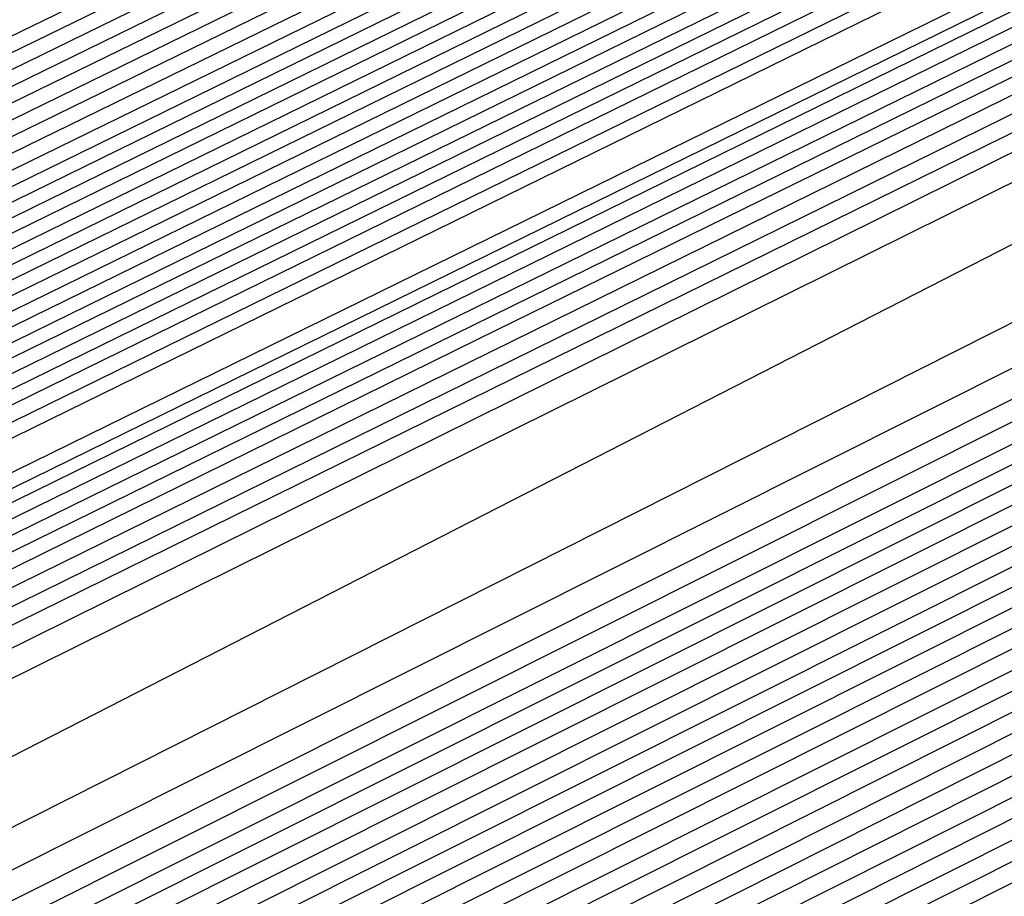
# Model space of a CAD drawing. Extents: x 3249832 to 3255657, y 13789405 to 13793316.
# Tile 263 of 656: x 3254695.535 to 3254696.55, y 13790577.279 to 13790578.183. Entities that reach past the tile are written whole.
import ezdxf

# ---------------------------------------------------------------- set-up
doc = ezdxf.new("R2010")
doc.units = 0
doc.header["$LTSCALE"] = 100
doc.header["$MEASUREMENT"] = 0
for name, color, linetype in [('GRATIO_CON', 10, 'CONTINUOUS'), ('GRATIO_ICON', 7, 'CONTINUOUS'), ('TARGETS_EAST', 7, 'CONTINUOUS')]:
    doc.layers.add(name, color=color, linetype=linetype)

# ---------------------------------------------------------------- blocks, each defined once
blk = doc.blocks.new('Gratio_032316_contours')
at = {"layer": 'GRATIO_CON', "color": 1, "linetype": 'Continuous', "flags": 128}
for points in [[(3254642.139, 13790551.7053), (3254660.6124, 13790560.6687), (3254682.3072, 13790571.2723), (3254700.7352, 13790580.305), (3254711.0317, 13790585.3564), (3254714.825, 13790587.2199), (3254715.3665, 13790587.4896), (3254715.3659, 13790587.4937), (3254715.3657, 13790587.4969), (3254715.3666, 13790587.4975), (3254715.9081, 13790587.7572), (3254719.6861, 13790589.589), (3254729.9352, 13790594.5687), (3254748.2689, 13790603.4881), (3254769.8147, 13790614.0012), (3254788.079, 13790622.9777)], [(3254643.9573, 13790552.6097), (3254661.9705, 13790561.3498), (3254683.1246, 13790571.6892), (3254701.0934, 13790580.4969), (3254711.1333, 13790585.4226), (3254714.8321, 13790587.2398), (3254715.3601, 13790587.5029), (3254715.3596, 13790587.5069), (3254715.3595, 13790587.5098), (3254715.3603, 13790587.5104), (3254715.8805, 13790587.7597), (3254719.5093, 13790589.5191), (3254729.3537, 13790594.3022), (3254746.9632, 13790602.8693), (3254767.6581, 13790612.9672), (3254785.2011, 13790621.5892)], [(3254645.7757, 13790553.5142), (3254663.3285, 13790562.0309), (3254683.9419, 13790572.1067), (3254701.4513, 13790580.6909), (3254711.2342, 13790585.4933), (3254714.8385, 13790587.2659), (3254715.3542, 13790587.5212), (3254715.853, 13790587.7617), (3254719.3325, 13790589.4492), (3254728.7721, 13790594.0356), (3254745.6576, 13790602.2505), (3254765.5015, 13790611.9331), (3254782.3232, 13790620.2006)], [(3254647.5941, 13790554.4186), (3254664.6865, 13790562.712), (3254684.7593, 13790572.5235), (3254701.8095, 13790580.8826), (3254711.336, 13790585.5591), (3254714.8458, 13790587.2852), (3254715.348, 13790587.5339), (3254715.8254, 13790587.7641), (3254719.1557, 13790589.3793), (3254728.1905, 13790593.7691), (3254744.3519, 13790601.6317), (3254763.3449, 13790610.8991), (3254779.4453, 13790618.8121)], [(3254651.2308, 13790556.2274), (3254667.4026, 13790564.0741), (3254686.3942, 13790573.3572), (3254702.526, 13790581.266), (3254711.5395, 13790585.6907), (3254714.8603, 13790587.3239), (3254715.3355, 13790587.5594), (3254715.7702, 13790587.7691), (3254718.8022, 13790589.2396), (3254727.0274, 13790593.236), (3254741.7406, 13790600.3941), (3254759.0318, 13790608.8311), (3254773.6894, 13790616.035)], [(3254653.0492, 13790557.1319), (3254668.7606, 13790564.7552), (3254687.2116, 13790573.774), (3254702.8843, 13790581.4577), (3254711.6412, 13790585.7564), (3254714.8676, 13790587.3433), (3254715.3293, 13790587.5721), (3254715.7426, 13790587.7716), (3254718.6254, 13790589.1697), (3254726.4458, 13790592.9695), (3254740.435, 13790599.7753), (3254756.8752, 13790607.7971), (3254770.8115, 13790614.6465), (3254778.5294, 13790618.5309)], [(3254646.2517, 13790553.9528), (3254654.8675, 13790558.0363), (3254670.1186, 13790565.4362), (3254688.0291, 13790574.1908), (3254703.2426, 13790581.6494), (3254711.743, 13790585.8222), (3254714.8749, 13790587.3627), (3254715.3231, 13790587.5848), (3254715.7151, 13790587.774), (3254718.4486, 13790589.0998), (3254725.8643, 13790592.703), (3254739.1294, 13790599.1565), (3254754.7186, 13790606.7631), (3254767.9336, 13790613.258), (3254775.252, 13790616.9413)], [(3254648.3232, 13790554.9771), (3254656.6859, 13790558.9407), (3254671.4766, 13790566.1173), (3254688.8465, 13790574.6076), (3254703.6008, 13790581.8411), (3254711.8447, 13790585.888), (3254714.8821, 13790587.382), (3254715.3169, 13790587.5976), (3254715.6875, 13790587.7765), (3254718.2718, 13790589.03), (3254725.2827, 13790592.4364), (3254737.8237, 13790598.5377), (3254752.562, 13790605.7291), (3254765.0557, 13790611.8694), (3254771.9746, 13790615.3518)], [(3254652.466, 13790557.0257), (3254660.3226, 13790560.7496), (3254674.1927, 13790567.4794), (3254690.4813, 13790575.4413), (3254704.3173, 13790582.2246), (3254712.0482, 13790586.0196), (3254714.8967, 13790587.4207), (3254715.3044, 13790587.623), (3254715.6323, 13790587.7815), (3254717.9183, 13790588.8903), (3254724.1196, 13790591.9033), (3254735.2124, 13790597.3001), (3254748.2489, 13790603.6611), (3254759.2998, 13790609.0924), (3254765.4198, 13790612.1726), (3254767.5973, 13790613.3706), (3254767.8046, 13790613.628), (3254767.8447, 13790613.807), (3254768.8446, 13790614.4523), (3254771.7623, 13790616.0293)], [(3254651.241, 13790556.5836), (3254654.5375, 13790558.0501), (3254662.141, 13790561.654), (3254675.5507, 13790568.1605), (3254691.2988, 13790575.8581), (3254704.6756, 13790582.4163), (3254712.1499, 13790586.0854), (3254714.904, 13790587.4401), (3254715.2982, 13790587.6357), (3254715.6047, 13790587.7839), (3254717.7415, 13790588.8204), (3254723.538, 13790591.6368), (3254733.9068, 13790596.6813), (3254746.0923, 13790602.627), (3254756.4219, 13790607.7038), (3254762.1424, 13790610.583), (3254764.1778, 13790611.7028), (3254764.3715, 13790611.9434), (3254764.4337, 13790612.1232), (3254765.5415, 13790612.8137), (3254768.7386, 13790614.5249), (3254774.566, 13790617.5186)], [(3254651.548, 13790556.8702), (3254653.3699, 13790557.6315), (3254656.6089, 13790559.0744), (3254663.9594, 13790562.5584), (3254676.9087, 13790568.8416), (3254692.1162, 13790576.2749), (3254705.0338, 13790582.608), (3254712.2517, 13790586.1512), (3254714.9112, 13790587.4594), (3254715.292, 13790587.6484), (3254715.5771, 13790587.7864), (3254717.5647, 13790588.7505), (3254722.9564, 13790591.3703), (3254732.6011, 13790596.0625), (3254743.9357, 13790601.593), (3254753.544, 13790606.3153), (3254758.865, 13790608.9934), (3254760.7582, 13790610.035), (3254760.9385, 13790610.2589), (3254761.0228, 13790610.4394), (3254762.2384, 13790611.1751), (3254765.7149, 13790613.0205), (3254772.0375, 13790616.2604)], [(3254678.2668, 13790569.5227), (3254692.9336, 13790576.6918), (3254705.3921, 13790582.7997), (3254712.3534, 13790586.217), (3254714.9185, 13790587.4788), (3254715.2858, 13790587.6612), (3254715.5496, 13790587.7889), (3254717.3879, 13790588.6807), (3254722.3749, 13790591.1037), (3254731.2955, 13790595.4436), (3254741.7791, 13790600.559), (3254750.666, 13790604.9267), (3254755.5876, 13790607.4038), (3254757.3387, 13790608.3672), (3254757.5054, 13790608.5743), (3254757.6118, 13790608.7556), (3254758.9353, 13790609.5366), (3254762.6912, 13790611.5161), (3254769.509, 13790615.0021), (3254777.6739, 13790619.1394)], [(3254680.9828, 13790570.8848), (3254694.5684, 13790577.5253), (3254706.1082, 13790583.1826), (3254712.556, 13790586.3474), (3254714.9315, 13790587.5159), (3254715.271, 13790587.6858), (3254715.2714, 13790587.6881), (3254715.2722, 13790587.6892), (3254715.2732, 13790587.689), (3254715.4944, 13790587.7945), (3254717.0344, 13790588.541), (3254721.2117, 13790590.5707), (3254728.6842, 13790594.206), (3254737.4659, 13790598.491), (3254744.9102, 13790602.1497), (3254749.0328, 13790604.2246), (3254750.4996, 13790605.0316), (3254750.6393, 13790605.2051), (3254750.7899, 13790605.388), (3254752.329, 13790606.2594), (3254756.6438, 13790608.5072), (3254764.4521, 13790612.4857), (3254773.7947, 13790617.2146)], [(3254682.3408, 13790571.5658), (3254695.3858, 13790577.9421), (3254706.4664, 13790583.3743), (3254712.6576, 13790586.4132), (3254714.9386, 13790587.5352), (3254715.2646, 13790587.6983), (3254715.2651, 13790587.7006), (3254715.2659, 13790587.7017), (3254715.267, 13790587.7016), (3254715.4668, 13790587.797), (3254716.8576, 13790588.4711), (3254720.6302, 13790590.3041), (3254727.3786, 13790593.5872), (3254735.3094, 13790597.457), (3254742.0323, 13790600.7611), (3254745.7554, 13790602.635), (3254747.0801, 13790603.3639), (3254747.2062, 13790603.5205), (3254747.379, 13790603.7042), (3254749.0259, 13790604.6209), (3254753.6201, 13790607.0028), (3254761.9237, 13790611.2275), (3254771.8551, 13790616.2521)], [(3254683.6989, 13790572.2469), (3254696.2032, 13790578.3589), (3254706.8246, 13790583.566), (3254712.7593, 13790586.4789), (3254714.9457, 13790587.5545), (3254715.2583, 13790587.7108), (3254715.2588, 13790587.7131), (3254715.2597, 13790587.7142), (3254715.2608, 13790587.7142), (3254715.4392, 13790587.7994), (3254716.6808, 13790588.4013), (3254720.0486, 13790590.0376), (3254726.0729, 13790592.9684), (3254733.1528, 13790596.423), (3254739.1543, 13790599.3726), (3254742.478, 13790601.0454), (3254743.6606, 13790601.6961), (3254743.7731, 13790601.8359), (3254743.968, 13790602.0204), (3254745.7228, 13790602.9823), (3254750.5964, 13790605.4984), (3254759.3952, 13790609.9692), (3254769.9155, 13790615.2897), (3254779.2011, 13790619.9784)], [(3254685.0569, 13790572.928), (3254697.0206, 13790578.7757), (3254707.1829, 13790583.7577), (3254712.8609, 13790586.5447), (3254714.9528, 13790587.5738), (3254715.2519, 13790587.7234), (3254715.2526, 13790587.7256), (3254715.2535, 13790587.7267), (3254715.2546, 13790587.7269), (3254715.4116, 13790587.8019), (3254716.504, 13790588.3314), (3254719.4671, 13790589.7711), (3254724.7673, 13790592.3496), (3254730.9962, 13790595.389), (3254736.2764, 13790597.9841), (3254739.2006, 13790599.4558), (3254740.241, 13790600.0283), (3254740.3401, 13790600.1513), (3254740.5571, 13790600.3366), (3254742.4197, 13790601.3437), (3254747.5727, 13790603.994), (3254756.8668, 13790608.711), (3254767.9759, 13790614.3273), (3254777.7802, 13790619.2776)], [(3254687.7729, 13790574.2901), (3254698.6554, 13790579.6094), (3254707.8993, 13790584.1411), (3254713.0642, 13790586.6762), (3254714.9671, 13790587.6123), (3254715.2393, 13790587.7484), (3254715.24, 13790587.7505), (3254715.241, 13790587.7518), (3254715.2422, 13790587.7521), (3254715.3565, 13790587.8068), (3254716.1504, 13790588.1917), (3254718.3039, 13790589.238), (3254722.156, 13790591.112), (3254726.683, 13790593.3209), (3254730.5206, 13790595.207), (3254732.6458, 13790596.2766), (3254733.4019, 13790596.6927), (3254733.4739, 13790596.7821), (3254733.7351, 13790596.969), (3254735.8135, 13790598.0666), (3254741.5253, 13790600.9852), (3254751.8099, 13790606.1945), (3254764.0967, 13790612.4024), (3254774.9383, 13790617.8759)], [(3254689.131, 13790574.9712), (3254699.4729, 13790580.0262), (3254708.2575, 13790584.3328), (3254713.1658, 13790586.742), (3254714.9742, 13790587.6316), (3254715.2329, 13790587.761), (3254715.2337, 13790587.763), (3254715.2348, 13790587.7643), (3254715.2359, 13790587.7648), (3254715.3289, 13790587.8092), (3254715.9737, 13790588.1218), (3254717.7224, 13790588.9714), (3254720.8504, 13790590.4932), (3254724.5264, 13790592.2869), (3254727.6426, 13790593.8185), (3254729.3684, 13790594.687), (3254729.9824, 13790595.0249), (3254730.0409, 13790595.0975), (3254730.3242, 13790595.2852), (3254732.5104, 13790596.428), (3254738.5016, 13790599.4807), (3254749.2814, 13790604.9363), (3254762.1571, 13790611.44), (3254773.5174, 13790617.1751)], [(3254690.489, 13790575.6522), (3254700.2903, 13790580.443), (3254708.6157, 13790584.5245), (3254713.2674, 13790586.8077), (3254714.9813, 13790587.6509), (3254715.2266, 13790587.7735), (3254715.2275, 13790587.7755), (3254715.2286, 13790587.7768), (3254715.2297, 13790587.7774), (3254715.3013, 13790587.8117), (3254715.7969, 13790588.0519), (3254717.1408, 13790588.7049), (3254719.5447, 13790589.8744), (3254722.3699, 13790591.2529), (3254724.7647, 13790592.4299), (3254726.091, 13790593.0974), (3254726.5629, 13790593.3571), (3254726.6078, 13790593.4129), (3254726.9132, 13790593.6014), (3254729.2072, 13790594.7894), (3254735.4779, 13790597.9763), (3254746.753, 13790603.6781), (3254760.2175, 13790610.4776), (3254772.0965, 13790616.4743)], [(3254691.847, 13790576.3333), (3254701.1077, 13790580.8598), (3254708.9739, 13790584.7162), (3254713.3691, 13790586.8735), (3254714.9885, 13790587.6701), (3254715.2202, 13790587.7861), (3254715.2212, 13790587.788), (3254715.2224, 13790587.7893), (3254715.2235, 13790587.79), (3254715.2737, 13790587.8141), (3254715.6201, 13790587.9821), (3254716.5592, 13790588.4384), (3254718.2391, 13790589.2556), (3254720.2133, 13790590.2189), (3254721.8868, 13790591.0414), (3254722.8136, 13790591.5079), (3254723.1433, 13790591.6893), (3254723.1747, 13790591.7283), (3254723.5023, 13790591.9176), (3254725.9041, 13790593.1509), (3254732.4543, 13790596.4719), (3254744.2245, 13790602.4199), (3254758.2779, 13790609.5152)], [(3254687.5981, 13790574.316), (3254694.5631, 13790577.6954), (3254702.7425, 13790581.6935), (3254709.6903, 13790585.0996), (3254713.5723, 13790587.005), (3254715.0027, 13790587.7087), (3254715.2076, 13790587.8111), (3254715.2155, 13790587.8162), (3254715.2646, 13790587.8408), (3254715.3952, 13790587.9046), (3254715.6275, 13790588.0179), (3254715.8997, 13790588.1512), (3254716.1297, 13790588.2654), (3254716.6303, 13790588.5199), (3254719.2939, 13790589.8681), (3254726.4082, 13790593.462), (3254739.168, 13790599.9031), (3254754.3988, 13790607.5903), (3254767.8337, 13790614.3719), (3254776.2164, 13790618.6078)]]:
    blk.add_lwpolyline(points, dxfattribs=at)
at = {"layer": 'GRATIO_CON', "color": 5, "linetype": 'Continuous', "flags": 128}
for points in [[(3254645.4599, 13790553.036), (3254663.069, 13790561.7623), (3254683.7862, 13790571.9554), (3254701.3959, 13790580.5965), (3254711.2365, 13790585.4241), (3254714.8618, 13790587.205), (3254715.3792, 13790587.4629), (3254715.3785, 13790587.4674), (3254715.3782, 13790587.4709), (3254715.379, 13790587.4719), (3254715.9133, 13790587.7279), (3254719.64, 13790589.5343), (3254729.7495, 13790594.4457), (3254747.8375, 13790603.2357), (3254769.1201, 13790613.5531), (3254787.2186, 13790622.2657)], [(3254649.9599, 13790555.2348), (3254666.4373, 13790563.4004), (3254685.823, 13790572.9383), (3254702.301, 13790581.0241), (3254711.5092, 13790585.5415), (3254714.9015, 13790587.208), (3254715.3856, 13790587.4496), (3254715.3848, 13790587.4542), (3254715.3844, 13790587.458), (3254715.3852, 13790587.4591), (3254715.9013, 13790587.7061), (3254719.4996, 13790589.4499), (3254729.2606, 13790594.1916), (3254746.7248, 13790602.6782), (3254767.2733, 13790612.6396), (3254784.7474, 13790621.0516)], [(3254645.8078, 13790553.0477), (3254654.4599, 13790557.4337), (3254669.8056, 13790565.0385), (3254687.8597, 13790573.9222), (3254703.2055, 13790581.4548), (3254711.7805, 13790585.6657), (3254714.9395, 13790587.2206), (3254715.3915, 13790587.4448), (3254715.8892, 13790587.6839), (3254719.3592, 13790589.3654), (3254728.7717, 13790593.9374), (3254745.612, 13790602.1206), (3254765.4264, 13790611.7261), (3254782.2763, 13790619.8376)], [(3254650.9146, 13790555.5543), (3254658.9599, 13790559.6325), (3254673.1739, 13790566.6765), (3254689.8966, 13790574.9051), (3254704.1107, 13790581.8824), (3254712.0533, 13790585.783), (3254714.9794, 13790587.2235), (3254715.3982, 13790587.4313), (3254715.8776, 13790587.6614), (3254719.2191, 13790589.2805), (3254728.2829, 13790593.683), (3254744.4993, 13790601.563), (3254763.5796, 13790610.8126), (3254779.8051, 13790618.6235)], [(3254649.0895, 13790554.2614), (3254654.3182, 13790556.9458), (3254657.5919, 13790558.6919), (3254661.1283, 13790560.5677), (3254667.9599, 13790564.0302), (3254679.9106, 13790569.9526), (3254693.9704, 13790576.8709), (3254705.921, 13790582.737), (3254712.5988, 13790586.0165), (3254715.0585, 13790587.2285), (3254715.4093, 13790587.4057), (3254715.4091, 13790587.4086), (3254715.4097, 13790587.4091), (3254715.4114, 13790587.4072), (3254715.8544, 13790587.617), (3254718.939, 13790589.1106), (3254727.3053, 13790593.1741), (3254742.2739, 13790600.4477), (3254759.8859, 13790608.9855), (3254774.8628, 13790616.1954)], [(3254652.9316, 13790556.1611), (3254659.0279, 13790559.2737), (3254662.7531, 13790561.2358), (3254666.2352, 13790563.0744), (3254672.4599, 13790566.2291), (3254683.2789, 13790571.5906), (3254696.0073, 13790577.8537), (3254706.8262, 13790583.1644), (3254712.8717, 13790586.1333), (3254715.0984, 13790587.2306), (3254715.416, 13790587.3911), (3254715.416, 13790587.3939), (3254715.4167, 13790587.3946), (3254715.4184, 13790587.393), (3254715.843, 13790587.5942), (3254718.799, 13790589.0255), (3254726.8166, 13790592.9197), (3254741.1612, 13790599.8901), (3254758.039, 13790608.072), (3254772.3917, 13790614.9813)], [(3254648.5889, 13790553.912), (3254656.7738, 13790558.0608), (3254663.7375, 13790561.6017), (3254667.9142, 13790563.7796), (3254671.342, 13790565.581), (3254676.9599, 13790568.4279), (3254686.6472, 13790573.2286), (3254698.0442, 13790578.8366), (3254707.7315, 13790583.5918), (3254713.1445, 13790586.2502), (3254715.1383, 13790587.2327), (3254715.4228, 13790587.3765), (3254715.4229, 13790587.3793), (3254715.4236, 13790587.3802), (3254715.4253, 13790587.3788), (3254715.8315, 13790587.5713), (3254718.659, 13790588.9404), (3254726.3278, 13790592.6653), (3254740.0485, 13790599.3324), (3254756.1922, 13790607.1585), (3254769.9205, 13790613.7673), (3254777.6832, 13790617.4194)], [(3254651.4104, 13790555.3035), (3254660.616, 13790559.9605), (3254668.4472, 13790563.9297), (3254673.0754, 13790566.3235), (3254676.4489, 13790568.0877), (3254681.4599, 13790570.6267), (3254690.0155, 13790574.8666), (3254700.0811, 13790579.8195), (3254708.6367, 13790584.0191), (3254713.4173, 13790586.367), (3254715.1783, 13790587.2348), (3254715.4296, 13790587.362), (3254715.4297, 13790587.3647), (3254715.4306, 13790587.3657), (3254715.4323, 13790587.3646), (3254715.8201, 13790587.5485), (3254718.5189, 13790588.8554), (3254725.8391, 13790592.4108), (3254738.9357, 13790598.7748), (3254754.3453, 13790606.2449), (3254767.4494, 13790612.5532), (3254774.8722, 13790616.0455)], [(3254647.5106, 13790553.2224), (3254657.0534, 13790558.0863), (3254668.3003, 13790563.7598), (3254677.8665, 13790568.5857), (3254683.3978, 13790571.4112), (3254686.6626, 13790573.101), (3254690.46, 13790575.0244), (3254696.7522, 13790578.1426), (3254704.1549, 13790581.7852), (3254710.4471, 13790584.8739), (3254713.963, 13790586.6006), (3254715.2582, 13790587.2389), (3254715.4431, 13790587.3328), (3254715.4435, 13790587.3354), (3254715.4445, 13790587.3367), (3254715.4462, 13790587.3361), (3254715.7971, 13790587.5028), (3254718.2389, 13790588.6852), (3254724.8615, 13790591.9019), (3254736.7103, 13790597.6595), (3254750.6516, 13790604.4179), (3254762.5071, 13790610.1251), (3254769.2501, 13790613.2977), (3254772.4608, 13790614.7267)], [(3254691.7695, 13790575.6077), (3254694.96, 13790577.2233), (3254700.1205, 13790579.7806), (3254706.1918, 13790582.7681), (3254711.3523, 13790585.3012), (3254714.2359, 13790586.7174), (3254715.2981, 13790587.241), (3254715.4499, 13790587.3183), (3254715.4504, 13790587.3208), (3254715.4515, 13790587.3223), (3254715.4532, 13790587.3219), (3254715.7857, 13790587.4799), (3254718.0989, 13790588.6002), (3254724.3728, 13790591.6475), (3254735.5976, 13790597.1019), (3254748.8048, 13790603.5044), (3254760.036, 13790608.911), (3254766.439, 13790611.9238), (3254769.587, 13790613.3281), (3254772.1591, 13790614.4553)], [(3254687.2858, 13790573.2417), (3254693.7202, 13790576.4989), (3254696.8763, 13790578.1144), (3254699.46, 13790579.4221), (3254703.4888, 13790581.4187), (3254708.2287, 13790583.751), (3254712.2575, 13790585.7286), (3254714.5087, 13790586.8342), (3254715.338, 13790587.2431), (3254715.4567, 13790587.3037), (3254715.4573, 13790587.3062), (3254715.4584, 13790587.3078), (3254715.4602, 13790587.3077), (3254715.7742, 13790587.4571), (3254717.9589, 13790588.5151), (3254723.884, 13790591.393), (3254734.4849, 13790596.5443), (3254746.9579, 13790602.5908), (3254757.5648, 13790607.6969), (3254763.628, 13790610.5499), (3254766.7132, 13790611.9296), (3254769.4468, 13790613.139), (3254773.8018, 13790615.1582)], [(3254691.9954, 13790575.5697), (3254698.8813, 13790579.0427), (3254701.9832, 13790580.621), (3254703.96, 13790581.621), (3254706.8571, 13790583.0567), (3254710.2655, 13790584.7338), (3254713.1627, 13790586.1559), (3254714.7816, 13790586.951), (3254715.378, 13790587.2452), (3254715.4634, 13790587.2891), (3254715.4641, 13790587.2915), (3254715.4654, 13790587.2933), (3254715.4671, 13790587.2935), (3254715.7628, 13790587.4342), (3254717.8189, 13790588.43), (3254723.3953, 13790591.1386), (3254733.3722, 13790595.9866), (3254745.1111, 13790601.6773), (3254755.0937, 13790606.4829), (3254760.817, 13790609.176), (3254763.8393, 13790610.531), (3254766.7345, 13790611.8227), (3254771.4153, 13790614)], [(3254687.5111, 13790573.2582), (3254701.4147, 13790580.2257), (3254709.2037, 13790584.1304), (3254712.1969, 13790585.6344), (3254712.96, 13790586.0188), (3254713.5937, 13790586.3332), (3254714.3394, 13790586.7008), (3254714.9737, 13790587.0132), (3254715.3288, 13790587.1891), (3254715.4606, 13790587.2552), (3254715.4811, 13790587.2651), (3254715.7399, 13790587.3885), (3254717.5388, 13790588.2599), (3254722.4177, 13790590.6297), (3254731.1468, 13790594.8713), (3254741.4174, 13790599.8502), (3254750.1514, 13790604.0547), (3254755.1949, 13790606.4282), (3254758.0917, 13790607.7338), (3254761.31, 13790609.19), (3254766.6422, 13790611.6836), (3254773.1773, 13790614.7751)], [(3254650.9017, 13790554.6653), (3254658.8371, 13790558.7771), (3254673.0892, 13790565.9887), (3254689.8746, 13790574.4203), (3254704.1484, 13790581.5711), (3254712.1263, 13790585.5666), (3254715.0665, 13790587.04), (3254715.4881, 13790587.251), (3254715.7284, 13790587.3657), (3254717.3988, 13790588.1749), (3254721.929, 13790590.3752), (3254730.0341, 13790594.3137), (3254739.5705, 13790598.9367), (3254747.6802, 13790602.8407), (3254752.3838, 13790605.0543), (3254755.2179, 13790606.3353), (3254758.5977, 13790607.8737), (3254764.2556, 13790610.5253), (3254771.1907, 13790613.8082)], [(3254652.1037, 13790555.2502), (3254659.8925, 13790559.2859), (3254673.8812, 13790566.3638), (3254690.3563, 13790574.639), (3254704.3657, 13790581.6567), (3254712.195, 13790585.5772), (3254715.0794, 13790587.0229), (3254715.4916, 13790587.2315), (3254715.4923, 13790587.2341), (3254715.4936, 13790587.2363), (3254715.4952, 13790587.2371), (3254715.717, 13790587.343), (3254717.2588, 13790588.0898), (3254721.4402, 13790590.1208), (3254728.9214, 13790593.7561), (3254737.7237, 13790598.0232), (3254745.2091, 13790601.6266), (3254749.5728, 13790603.6804), (3254752.344, 13790604.9367), (3254755.8855, 13790606.5574), (3254761.8691, 13790609.3671), (3254769.2041, 13790612.8413), (3254776.1088, 13790616.118)], [(3254650.5295, 13790554.2765), (3254653.3056, 13790555.8352), (3254660.9478, 13790559.7949), (3254674.6731, 13790566.7396), (3254690.838, 13790574.8591), (3254704.5835, 13790581.7451), (3254712.2651, 13790585.5926), (3254715.0949, 13790587.012), (3254715.4992, 13790587.2173), (3254715.4997, 13790587.2202), (3254715.5008, 13790587.2224), (3254715.5022, 13790587.2231), (3254715.7056, 13790587.3202), (3254717.1188, 13790588.0047), (3254720.9515, 13790589.8664), (3254727.8087, 13790593.1984), (3254735.8769, 13790597.1097), (3254742.7379, 13790600.4126), (3254746.7617, 13790602.3065), (3254749.4702, 13790603.5381), (3254753.1732, 13790605.2411), (3254759.4825, 13790608.2089), (3254767.2174, 13790611.8744), (3254774.4989, 13790615.3301)], [(3254653.0399, 13790555.5064), (3254655.7096, 13790557.0052), (3254663.0585, 13790560.8129), (3254676.257, 13790567.4911), (3254691.8012, 13790575.2992), (3254705.0188, 13790581.9215), (3254712.405, 13790585.6223), (3254715.1255, 13790586.9884), (3254715.5137, 13790587.187), (3254715.5139, 13790587.1907), (3254715.5149, 13790587.1935), (3254715.5162, 13790587.1948), (3254715.6827, 13790587.2745), (3254716.8387, 13790587.8346), (3254719.9739, 13790589.3575), (3254725.5832, 13790592.0832), (3254732.1832, 13790595.2826), (3254737.7956, 13790597.9844), (3254741.1396, 13790599.5586), (3254743.7225, 13790600.741), (3254747.7487, 13790602.6085), (3254754.7095, 13790605.8925), (3254763.2441, 13790609.9406), (3254771.2789, 13790613.7544)], [(3254692.2829, 13790575.5193), (3254705.2366, 13790582.0098), (3254712.4751, 13790585.6374), (3254715.1409, 13790586.9771), (3254715.5211, 13790587.1724), (3254715.5211, 13790587.1764), (3254715.522, 13790587.1793), (3254715.5233, 13790587.1807), (3254715.6712, 13790587.2517), (3254716.6987, 13790587.7496), (3254719.4852, 13790589.103), (3254724.4705, 13790591.5255), (3254730.3363, 13790594.3691), (3254735.3245, 13790596.7704), (3254738.3286, 13790598.1847), (3254740.8487, 13790599.3424), (3254745.0364, 13790601.2922), (3254752.3229, 13790604.7343), (3254761.2575, 13790608.9736), (3254769.6689, 13790612.9665), (3254775.8378, 13790615.8811)], [(3254677.8408, 13790568.2426), (3254692.7645, 13790575.7394), (3254705.4543, 13790582.0981), (3254712.5451, 13790585.6526), (3254715.1564, 13790586.9658), (3254715.5285, 13790587.1578), (3254715.5284, 13790587.1621), (3254715.5291, 13790587.1652), (3254715.5303, 13790587.1667), (3254715.6598, 13790587.2289), (3254716.5587, 13790587.6645), (3254718.9964, 13790588.8486), (3254723.3578, 13790590.9679), (3254728.4895, 13790593.4556), (3254732.8533, 13790595.5563), (3254735.5176, 13790596.8108), (3254737.9749, 13790597.9438), (3254742.3242, 13790599.9759), (3254749.9364, 13790603.5761), (3254759.2708, 13790608.0067), (3254768.0589, 13790612.1786), (3254774.5039, 13790615.224)], [(3254678.6327, 13790568.6184), (3254693.2462, 13790575.9595), (3254705.672, 13790582.1864), (3254712.6152, 13790585.6677), (3254715.1718, 13790586.9544), (3254715.5359, 13790587.1432), (3254715.5356, 13790587.1479), (3254715.5363, 13790587.151), (3254715.5373, 13790587.1526), (3254715.6484, 13790587.2061), (3254716.4187, 13790587.5794), (3254718.5077, 13790588.5941), (3254722.2451, 13790590.4102), (3254726.6426, 13790592.542), (3254730.3822, 13790594.3422), (3254732.7065, 13790595.4369), (3254735.101, 13790596.5452), (3254739.6119, 13790598.6596), (3254747.5498, 13790602.4179), (3254757.2842, 13790607.0398), (3254766.4489, 13790611.3907), (3254773.17, 13790614.5669)], [(3254680.2165, 13790569.3699), (3254694.2095, 13790576.3997), (3254706.1075, 13790582.363), (3254712.7553, 13790585.698), (3254715.2027, 13790586.9318), (3254715.5507, 13790587.114), (3254715.5501, 13790587.1193), (3254715.5505, 13790587.1228), (3254715.5514, 13790587.1245), (3254715.6255, 13790587.1605), (3254716.1386, 13790587.4093), (3254717.5302, 13790588.0852), (3254720.0197, 13790589.295), (3254722.9489, 13790590.715), (3254725.4399, 13790591.9141), (3254727.0844, 13790592.6891), (3254729.3534, 13790593.7481), (3254734.1874, 13790596.027), (3254742.7767, 13790600.1014), (3254753.3109, 13790605.106), (3254763.2289, 13790609.8149), (3254770.5022, 13790613.2526), (3254775.2309, 13790615.445)], [(3254681.0084, 13790569.7457), (3254694.6911, 13790576.6198), (3254706.3252, 13790582.4514), (3254712.8253, 13790585.7131), (3254715.2181, 13790586.9205), (3254715.5581, 13790587.0994), (3254715.5573, 13790587.105), (3254715.5577, 13790587.1086), (3254715.5585, 13790587.1105), (3254715.614, 13790587.1377), (3254715.9986, 13790587.3243), (3254717.0414, 13790587.8308), (3254718.907, 13790588.7373), (3254721.1021, 13790589.8014), (3254722.9687, 13790590.7), (3254724.2734, 13790591.3152), (3254726.4795, 13790592.3495), (3254731.4751, 13790594.7106), (3254740.3902, 13790598.9432), (3254751.3242, 13790604.1391), (3254761.6189, 13790609.027), (3254769.1683, 13790612.5955), (3254774.0756, 13790614.8726)], [(3254681.8003, 13790570.1215), (3254695.1728, 13790576.8399), (3254706.5429, 13790582.5397), (3254712.8954, 13790585.7283), (3254715.2336, 13790586.9092), (3254715.5655, 13790587.0848), (3254715.5646, 13790587.0908), (3254715.5648, 13790587.0945), (3254715.5655, 13790587.0964), (3254715.6026, 13790587.1149), (3254715.8586, 13790587.2392), (3254716.5526, 13790587.5763), (3254717.7943, 13790588.1797), (3254719.2552, 13790588.8879), (3254720.4976, 13790589.486), (3254721.4623, 13790589.9413), (3254723.6057, 13790590.9509), (3254728.7628, 13790593.3943), (3254738.0036, 13790597.785), (3254749.3376, 13790603.1722), (3254760.0089, 13790608.2391), (3254767.8344, 13790611.9384), (3254772.9202, 13790614.3002)], [(3254682.5923, 13790570.4972), (3254695.6546, 13790577.0593), (3254706.7614, 13790582.6258), (3254712.967, 13790585.7384), (3254715.2513, 13790586.8898), (3254715.5753, 13790587.0598), (3254715.5732, 13790587.0655), (3254715.5718, 13790587.0702), (3254715.5712, 13790587.0742), (3254715.5713, 13790587.0777), (3254715.5719, 13790587.0805), (3254715.5725, 13790587.0824), (3254715.5912, 13790587.0921), (3254715.7186, 13790587.1542), (3254716.0639, 13790587.3219), (3254716.6816, 13790587.6221), (3254717.4084, 13790587.9744), (3254718.0264, 13790588.2719), (3254718.6513, 13790588.5674), (3254720.7319, 13790589.5523), (3254726.0506, 13790592.078), (3254735.6171, 13790596.6268), (3254747.3509, 13790602.2053)], [(3254684.1761, 13790571.2487), (3254696.618, 13790577.4994), (3254707.1969, 13790582.802), (3254713.1074, 13790585.7679), (3254715.2826, 13790586.8659), (3254715.5906, 13790587.0293), (3254715.5881, 13790587.0358), (3254715.5865, 13790587.0411), (3254715.5857, 13790587.0455), (3254715.5857, 13790587.0491), (3254715.5862, 13790587.0517), (3254715.5868, 13790587.0533), (3254715.8668, 13790587.1867), (3254717.823, 13790588.1171), (3254723.1317, 13790590.6428), (3254732.719, 13790595.2041), (3254744.5101, 13790600.8106), (3254755.6802, 13790606.114), (3254763.9812, 13790610.0377), (3254769.4727, 13790612.5918), (3254772.7913, 13790614.058)], [(3254684.968, 13790571.6245), (3254697.0997, 13790577.7194), (3254707.4147, 13790582.8902), (3254713.1775, 13790585.7827), (3254715.2982, 13790586.854), (3254715.5983, 13790587.014), (3254715.5956, 13790587.0209), (3254715.5938, 13790587.0266), (3254715.5929, 13790587.0311), (3254715.5928, 13790587.0347), (3254715.5933, 13790587.0371), (3254715.5941, 13790587.0382), (3254715.8655, 13790587.1668), (3254717.7598, 13790588.067), (3254722.9002, 13790590.5119), (3254732.1888, 13790594.9308), (3254743.6448, 13790600.3775), (3254754.5666, 13790605.5623), (3254762.7944, 13790609.4506), (3254768.3357, 13790612.0281), (3254771.74, 13790613.536)], [(3254685.7599, 13790572.0002), (3254697.5813, 13790577.9395), (3254707.6325, 13790582.9783), (3254713.2477, 13790585.7974), (3254715.3139, 13790586.8421), (3254715.6059, 13790586.9987), (3254715.6031, 13790587.0061), (3254715.6012, 13790587.0121), (3254715.6002, 13790587.0168), (3254715.6, 13790587.0202), (3254715.6005, 13790587.0224), (3254715.6014, 13790587.0231), (3254715.8641, 13790587.1469), (3254717.6967, 13790588.0169), (3254722.6687, 13790590.3811), (3254731.6586, 13790594.6574), (3254742.7795, 13790599.9444), (3254753.4529, 13790605.0106), (3254761.6075, 13790608.8634), (3254767.1987, 13790611.4645), (3254770.6888, 13790613.014), (3254772.5688, 13790613.737)], [(3254686.5518, 13790572.376), (3254698.063, 13790578.1595), (3254707.8503, 13790583.0665), (3254713.3179, 13790585.8122), (3254715.3295, 13790586.8301), (3254715.6136, 13790586.9834), (3254715.6106, 13790586.9912), (3254715.6085, 13790586.9975), (3254715.6074, 13790587.0024), (3254715.6072, 13790587.0058), (3254715.6076, 13790587.0078), (3254715.6086, 13790587.008), (3254715.8627, 13790587.127), (3254717.6335, 13790587.9669), (3254722.4373, 13790590.2503), (3254731.1285, 13790594.3841), (3254741.9141, 13790599.5112), (3254752.3392, 13790604.4589), (3254760.4207, 13790608.2763), (3254766.0618, 13790610.9008), (3254769.6376, 13790612.4919), (3254771.5699, 13790613.2422)], [(3254688.1357, 13790573.1275), (3254699.0263, 13790578.5996), (3254708.2858, 13790583.2427), (3254713.4583, 13790585.8417), (3254715.3608, 13790586.8063), (3254715.6289, 13790586.9528), (3254715.6255, 13790586.9616), (3254715.6232, 13790586.9685), (3254715.6219, 13790586.9736), (3254715.6215, 13790586.977), (3254715.6219, 13790586.9785), (3254715.6231, 13790586.9779), (3254715.86, 13790587.0872), (3254717.5072, 13790587.8667), (3254721.9744, 13790589.9887), (3254730.0682, 13790593.8374), (3254740.1834, 13790598.645), (3254750.1119, 13790603.3555)], [(3254688.9276, 13790573.5033), (3254699.508, 13790578.8196), (3254708.5036, 13790583.3309), (3254713.5284, 13790585.8564), (3254715.3764, 13790586.7943), (3254715.6366, 13790586.9375), (3254715.633, 13790586.9467), (3254715.6306, 13790586.954), (3254715.6292, 13790586.9593), (3254715.6287, 13790586.9626), (3254715.6291, 13790586.9638), (3254715.6304, 13790586.9628), (3254715.8586, 13790587.0673), (3254717.444, 13790587.8166), (3254721.7429, 13790589.8578), (3254729.538, 13790593.5641), (3254739.3181, 13790598.2119), (3254748.9983, 13790602.8038)], [(3254689.7195, 13790573.8791), (3254699.9897, 13790579.0397), (3254708.7214, 13790583.419), (3254713.5986, 13790585.8712), (3254715.392, 13790586.7824), (3254715.6442, 13790586.9223), (3254715.6405, 13790586.9319), (3254715.638, 13790586.9394), (3254715.6364, 13790586.9449), (3254715.6358, 13790586.9482), (3254715.6363, 13790586.9492), (3254715.6377, 13790586.9477), (3254715.8573, 13790587.0474), (3254717.3809, 13790587.7665), (3254721.5114, 13790589.727), (3254729.0078, 13790593.2907), (3254738.4527, 13790597.7787), (3254747.8846, 13790602.2521)], [(3254690.5114, 13790574.2548), (3254700.4713, 13790579.2597), (3254708.9392, 13790583.5072), (3254713.6688, 13790585.8859), (3254715.4077, 13790586.7705), (3254715.6519, 13790586.907), (3254715.648, 13790586.917), (3254715.6453, 13790586.9249), (3254715.6437, 13790586.9305), (3254715.643, 13790586.9338), (3254715.6434, 13790586.9345), (3254715.6449, 13790586.9327), (3254715.8559, 13790587.0275), (3254717.3177, 13790587.7164), (3254721.28, 13790589.5962), (3254728.4777, 13790593.0174), (3254737.5874, 13790597.3456), (3254746.7709, 13790601.7004)]]:
    blk.add_lwpolyline(points, dxfattribs=at)
at = {"layer": 'GRATIO_ICON', "color": 7, "linetype": 'Continuous', "flags": 128}
for points in [[(3254649.4124, 13790555.323), (3254666.0445, 13790563.393), (3254685.5768, 13790572.9403), (3254702.1678, 13790581.0743), (3254711.4377, 13790585.6249), (3254714.8531, 13790587.3046), (3254715.3418, 13790587.5467), (3254715.7978, 13790587.7666), (3254718.979, 13790589.3094), (3254727.609, 13790593.5026), (3254743.0463, 13790601.0129), (3254761.1884, 13790609.8651), (3254776.5674, 13790617.4236)], [(3254650.3946, 13790556.0014), (3254658.5043, 13790559.8452), (3254672.8347, 13790566.7984), (3254689.6639, 13790575.0245), (3254703.9591, 13790582.0328), (3254711.9464, 13790585.9538), (3254714.8894, 13790587.4014), (3254715.3107, 13790587.6103), (3254715.6599, 13790587.779), (3254718.095, 13790588.9601), (3254724.7011, 13790592.1699), (3254736.5181, 13790597.9189), (3254750.4054, 13790604.6951), (3254762.1777, 13790610.4809), (3254768.6972, 13790613.7622), (3254771.0169, 13790615.0384), (3254771.2377, 13790615.3126)], [(3254679.6248, 13790570.2037), (3254693.751, 13790577.1084), (3254705.75, 13790582.9909), (3254712.4544, 13790586.2816), (3254714.9243, 13790587.4967), (3254715.2773, 13790587.6732), (3254715.2777, 13790587.6756), (3254715.2784, 13790587.6767), (3254715.2794, 13790587.6764), (3254715.5219, 13790587.7921), (3254717.2111, 13790588.6109), (3254721.7933, 13790590.8372), (3254729.9899, 13790594.8248), (3254739.6225, 13790599.525), (3254747.7881, 13790603.5382), (3254752.3102, 13790605.8142), (3254753.9192, 13790606.6994), (3254754.0723, 13790606.8897), (3254754.2009, 13790607.0718), (3254755.6321, 13790607.898), (3254759.6675, 13790610.0116), (3254766.9806, 13790613.7439), (3254775.7343, 13790618.177)], [(3254686.4149, 13790573.609), (3254697.838, 13790579.1925), (3254707.5411, 13790583.9494), (3254712.9625, 13790586.6105), (3254714.96, 13790587.593), (3254715.2456, 13790587.7359), (3254715.2463, 13790587.7381), (3254715.2473, 13790587.7393), (3254715.2484, 13790587.7395), (3254715.384, 13790587.8043), (3254716.3272, 13790588.2615), (3254718.8855, 13790589.5045), (3254723.4617, 13790591.7308), (3254728.8396, 13790594.355), (3254733.3985, 13790596.5955), (3254735.9232, 13790597.8662), (3254736.8215, 13790598.3605), (3254736.907, 13790598.4667), (3254737.1461, 13790598.6528), (3254739.1166, 13790599.7051), (3254744.549, 13790602.4896), (3254754.3383, 13790607.4528), (3254766.0363, 13790613.3649), (3254776.3593, 13790618.5768)], [(3254685.7798, 13790573.4116), (3254693.205, 13790577.0144), (3254701.9251, 13790581.2767), (3254709.3321, 13790584.9079), (3254713.4707, 13790586.9393), (3254714.9956, 13790587.6894), (3254715.2139, 13790587.7986), (3254715.2149, 13790587.8005), (3254715.2162, 13790587.8019), (3254715.2173, 13790587.8026), (3254715.2461, 13790587.8166), (3254715.4433, 13790587.9122), (3254715.9777, 13790588.1718), (3254716.9333, 13790588.637), (3254718.0552, 13790589.1862), (3254719.0038, 13790589.6573), (3254719.8847, 13790590.1096), (3254722.5847, 13790591.4891), (3254729.4359, 13790594.9632), (3254741.6976, 13790601.1604), (3254756.3385, 13790608.5526), (3254769.2546, 13790615.0727), (3254777.3138, 13790619.1453)], [(3254652.4307, 13790556.1481), (3254656.0215, 13790558.061), (3254663.4599, 13790561.8314), (3254676.5423, 13790568.3146), (3254691.9335, 13790575.888), (3254705.0159, 13790582.3099), (3254712.3263, 13790585.9001), (3254715.0195, 13790587.2261), (3254715.4051, 13790587.4175), (3254715.8661, 13790587.6387), (3254719.079, 13790589.1955), (3254727.7941, 13790593.4286), (3254743.3866, 13790601.0054), (3254761.7327, 13790609.8991), (3254777.334, 13790617.4094)], [(3254645.557, 13790552.2637), (3254654.2319, 13790556.6949), (3254664.4581, 13790561.8601), (3254673.1568, 13790566.2577), (3254678.2366, 13790568.8673), (3254681.5558, 13790570.5944), (3254685.96, 13790572.8256), (3254693.3838, 13790576.5046), (3254702.118, 13790580.8023), (3254709.5419, 13790584.4465), (3254713.6902, 13790586.4838), (3254715.2182, 13790587.2369), (3254715.4363, 13790587.3474), (3254715.4366, 13790587.35), (3254715.4375, 13790587.3512), (3254715.4393, 13790587.3504), (3254715.8086, 13790587.5256), (3254718.3789, 13790588.7703), (3254725.3503, 13790592.1564), (3254737.823, 13790598.2172), (3254752.4985, 13790605.3314), (3254764.9782, 13790611.3391), (3254772.0611, 13790614.6716)], [(3254683.6689, 13790571.3585), (3254696.7051, 13790577.8977), (3254704.0425, 13790581.5866), (3254707.09, 13790583.1278), (3254708.46, 13790583.82), (3254710.2254, 13790584.695), (3254712.3024, 13790585.7173), (3254714.0678, 13790586.5839), (3254715.0544, 13790587.0684), (3254715.4179, 13790587.2476), (3254715.4702, 13790587.2747), (3254715.471, 13790587.2769), (3254715.4723, 13790587.2788), (3254715.4741, 13790587.2793), (3254715.7513, 13790587.4114), (3254717.6788, 13790588.345), (3254722.9065, 13790590.8841), (3254732.2595, 13790595.429), (3254743.2642, 13790600.7638), (3254752.6225, 13790605.2688)], [(3254651.7847, 13790554.8915), (3254654.5076, 13790556.4202), (3254662.0031, 13790560.3039), (3254675.4651, 13790567.1153), (3254691.3196, 13790575.0792), (3254704.8011, 13790581.8331), (3254712.335, 13790585.6071), (3254715.1101, 13790586.9997), (3254715.5062, 13790587.2016), (3254715.5066, 13790587.205), (3254715.5077, 13790587.2076), (3254715.5092, 13790587.2088), (3254715.6941, 13790587.2973), (3254716.9787, 13790587.9197), (3254720.4627, 13790589.6119), (3254726.696, 13790592.6408), (3254734.03, 13790596.1961), (3254740.2668, 13790599.1985), (3254743.9507, 13790600.9325), (3254746.5964, 13790602.1395), (3254750.4609, 13790603.9248), (3254757.096, 13790607.0507), (3254765.2308, 13790610.9075), (3254772.8889, 13790614.5422)], [(3254679.4246, 13790568.9942), (3254693.7278, 13790576.1796), (3254705.8897, 13790582.2747), (3254712.6852, 13790585.6828), (3254715.1872, 13790586.9431), (3254715.5433, 13790587.1286), (3254715.5429, 13790587.1336), (3254715.5434, 13790587.1369), (3254715.5444, 13790587.1386), (3254715.6369, 13790587.1833), (3254716.2787, 13790587.4944), (3254718.0189, 13790588.3397), (3254721.1324, 13790589.8526), (3254724.7958, 13790591.6285), (3254727.911, 13790593.1282), (3254729.8955, 13790594.063), (3254732.2272, 13790595.1466), (3254736.8996, 13790597.3433), (3254745.1633, 13790601.2597), (3254755.2975, 13790606.0729), (3254764.8389, 13790610.6028), (3254771.8361, 13790613.9098)], [(3254683.3842, 13790570.8729), (3254696.1363, 13790577.2794), (3254706.9791, 13790582.7139), (3254713.0372, 13790585.7532), (3254715.2669, 13790586.8778), (3254715.5829, 13790587.0446), (3254715.5806, 13790587.0506), (3254715.5791, 13790587.0557), (3254715.5784, 13790587.0599), (3254715.8668, 13790587.2007), (3254717.8851, 13790588.1638), (3254723.3626, 13790590.7721), (3254733.249, 13790595.477), (3254745.3755, 13790601.2437), (3254756.7939, 13790606.6657), (3254765.1681, 13790610.6249), (3254770.6097, 13790613.1555), (3254773.8425, 13790614.5801)], [(3254687.3437, 13790572.7518), (3254698.5447, 13790578.3795), (3254708.0681, 13790583.1546), (3254713.3881, 13790585.8269), (3254715.3451, 13790586.8182), (3254715.6212, 13790586.9681), (3254715.6181, 13790586.9764), (3254715.6159, 13790586.983), (3254715.6147, 13790586.988), (3254715.6143, 13790586.9914), (3254715.6148, 13790586.9931), (3254715.6159, 13790586.993), (3254715.8614, 13790587.1071), (3254717.5703, 13790587.9168), (3254722.2058, 13790590.1195), (3254730.5983, 13790594.1107), (3254741.0488, 13790599.0781), (3254751.2256, 13790603.9072), (3254759.2338, 13790607.6892), (3254764.9248, 13790610.3372), (3254768.5864, 13790611.9699), (3254770.5711, 13790612.7474), (3254771.4904, 13790612.9949)]]:
    blk.add_lwpolyline(points, dxfattribs=at)

msp = doc.modelspace()

# ---------------------------------------------------------------- linework, layer by layer
at = {"layer": 'TARGETS_EAST', "color": 1}
msp.add_solid([(3254691.2359, 13790583.821), (3254693.9013, 13790577.7103), (3254710.9006, 13790588.7617)], dxfattribs=at)

# ---------------------------------------------------------------- block references
at = {"layer": 'TARGETS_EAST'}
msp.add_blockref('Gratio_032316_contours', (0, 0), dxfattribs=at)

doc.saveas('drawing.dxf')
